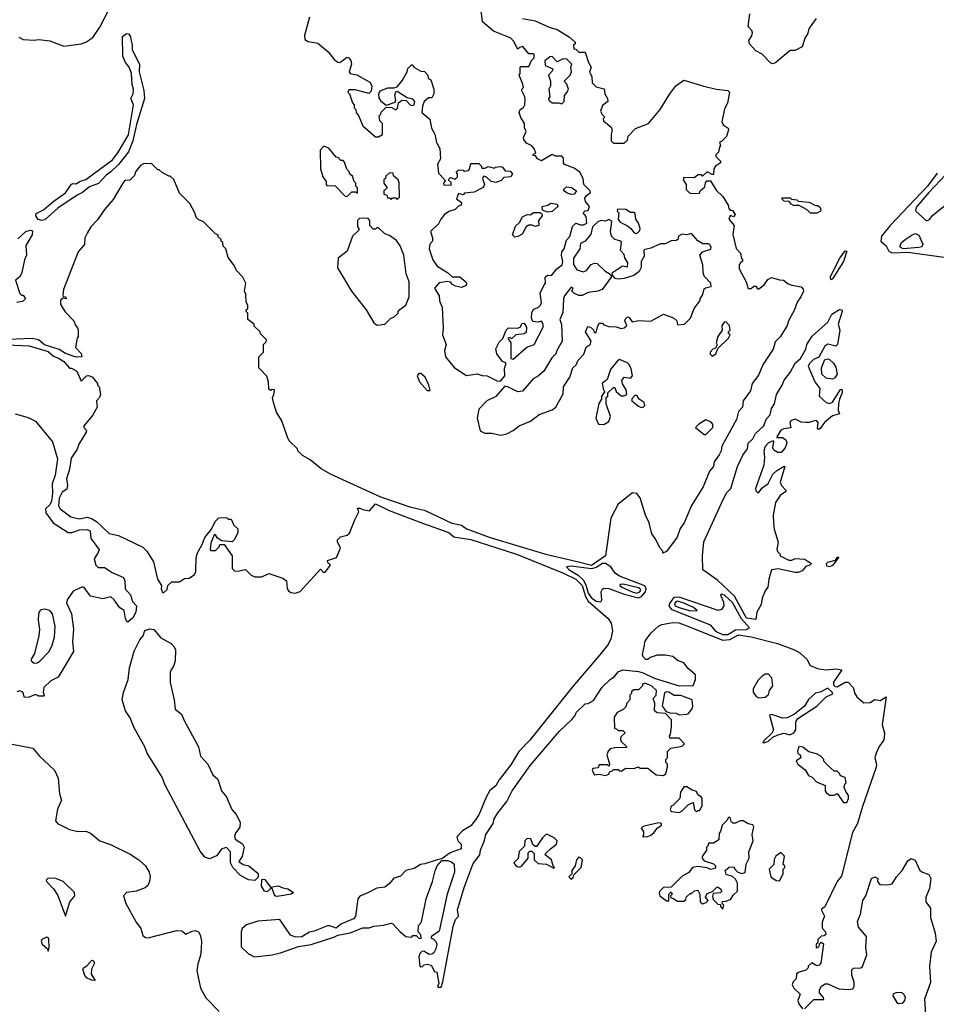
# Model space of a CAD drawing. Extents: x 2210602 to 2357277, y 510288 to 673808.
# Tile 293 of 464: x 2291363 to 2297218, y 595502 to 601788. Entities that reach past the tile are written whole.
import ezdxf

# ---------------------------------------------------------------- set-up
doc = ezdxf.new("R2010")
doc.units = 0

msp = doc.modelspace()

# ---------------------------------------------------------------- linework, layer by layer
at = {"layer": '0CON05XD'}
for points in [[(2291357, 601677), (2291385, 601662.5), (2291455, 601657.5), (2291485, 601662.5), (2291555, 601653.3), (2291645, 601618.8), (2291755, 601634), (2291786.7, 601645), (2291830, 601675), (2291875, 601740), (2291934.4, 601855.6)], [(2293213.3, 601805), (2293182.3, 601687.7), (2293185, 601662.5), (2293205, 601648.8), (2293267.3, 601637.3), (2293332.9, 601582.9), (2293370.8, 601535), (2293395, 601518), (2293407.5, 601515), (2293455, 601548), (2293465, 601543.8), (2293478.1, 601528.1), (2293482, 601505), (2293466.7, 601455), (2293475, 601443.8), (2293516.9, 601436.9), (2293598.6, 601388.6), (2293611.4, 601365), (2293608.1, 601331.9), (2293593.6, 601316.4), (2293505, 601340), (2293465, 601340), (2293460, 601325), (2293470, 601315), (2293488.3, 601258.3), (2293500, 601245), (2293500, 601225), (2293510, 601215), (2293513, 601193), (2293527, 601177), (2293555, 601110), (2293635, 601040), (2293655, 601040), (2293680, 601055), (2293680, 601125), (2293663, 601143), (2293660, 601175), (2293670, 601185), (2293671.7, 601198.3), (2293701.7, 601228.3), (2293735, 601230), (2293765, 601212.5), (2293777, 601223), (2293781.7, 601258.3), (2293805, 601273.8), (2293832.5, 601272.5), (2293857.5, 601245), (2293875, 601240), (2293882.5, 601245), (2293887.5, 601265), (2293875, 601280), (2293838.3, 601288.3), (2293775, 601330), (2293763.8, 601326.2), (2293756.7, 601305), (2293763.8, 601275), (2293760, 601260), (2293705, 601240), (2293673.6, 601263.6), (2293660, 601290), (2293658, 601315), (2293665.7, 601334.3), (2293715, 601353.8), (2293755, 601352.5), (2293775, 601360), (2293808.3, 601401.7), (2293837.5, 601455), (2293843, 601477), (2293865, 601500), (2293875, 601500), (2293880, 601485), (2293925, 601460), (2293948.3, 601458.3), (2293970, 601435), (2293971.7, 601411.7), (2293990, 601405), (2294007.5, 601345), (2294007.5, 601315), (2293995, 601290), (2293975, 601290), (2293947.5, 601265), (2293936.7, 601235), (2293932.5, 601195), (2293982.7, 601152.7), (2293994, 601095), (2294015, 601056.7), (2294026.2, 601005), (2294046.7, 600965), (2294050.7, 600899.3), (2294032.5, 600865), (2294038.3, 600808.3), (2294077, 600767), (2294080, 600755), (2294070, 600745), (2294073, 600733), (2294118.3, 600731.7), (2294118.3, 600748.3), (2294100, 600765), (2294115, 600780), (2294145, 600770), (2294160, 600785), (2294160, 600805), (2294150, 600815), (2294165, 600830), (2294195, 600827.5), (2294205, 600820), (2294230, 600825), (2294237, 600833), (2294245, 600870), (2294295, 600870), (2294310, 600855), (2294315, 600840), (2294335, 600840), (2294355, 600850), (2294395, 600840), (2294403, 600847), (2294431.7, 600851.7), (2294446.7, 600846.7), (2294463, 600823), (2294495, 600820), (2294510, 600805), (2294500, 600785), (2294455, 600780), (2294438.3, 600761.7), (2294405, 600748.8), (2294374, 600754), (2294345, 600782.5), (2294325, 600790), (2294320, 600775), (2294332.5, 600735), (2294323.6, 600716.4), (2294265, 600687.5), (2294205, 600680), (2294195, 600670), (2294165, 600677.5), (2294152.5, 600645), (2294185, 600620), (2294182.5, 600605), (2294165, 600597.5), (2294143.6, 600576.4), (2294105, 600563.3), (2294077.5, 600545), (2294052.5, 600515), (2294037.5, 600485), (2293987.5, 600435), (2294000, 600395), (2294000, 600375), (2293983.3, 600355), (2293978.8, 600325), (2294002.5, 600255), (2294028.8, 600215), (2294095, 600174.3), (2294125, 600146), (2294175, 600145.8), (2294212, 600115), (2294217.5, 600105), (2294215, 600090), (2294185, 600078.8), (2294146.1, 600086.1), (2294127, 600097), (2294115, 600112.5), (2294096.1, 600116.1), (2294043, 600107), (2294013.3, 600075), (2294042.5, 600025), (2294043.6, 599993.6), (2294060.7, 599950.7), (2294068.8, 599818.8), (2294063.3, 599775), (2294086.7, 599715), (2294076.7, 599675), (2294083.3, 599635), (2294138.3, 599568.3), (2294217, 599517), (2294285, 599527.5), (2294317, 599517), (2294350, 599515), (2294413, 599483), (2294435, 599480), (2294461.2, 599515), (2294459.3, 599560.7), (2294470, 599595), (2294445, 599607.5), (2294410, 599655), (2294403.6, 599686.4), (2294425, 599730), (2294448.3, 599751.7), (2294470, 599805), (2294485, 599820), (2294541.7, 599818.3), (2294560, 599825), (2294571.7, 599848.3), (2294585, 599850), (2294600, 599825), (2294598.3, 599791.7), (2294585, 599782.5), (2294533, 599777), (2294505, 599750), (2294495, 599760), (2294480, 599755), (2294500, 599725), (2294500, 599625), (2294515, 599620), (2294601.7, 599698.3), (2294650, 599715), (2294707.5, 599825), (2294707.5, 599845), (2294695, 599862.5), (2294675, 599857.5), (2294641.7, 599861.7), (2294632.5, 599882.5), (2294633.6, 599916.4), (2294645, 599940), (2294675, 599950), (2294690, 599965), (2294697, 599983), (2294688.3, 600041.7), (2294712.5, 600095), (2294722.5, 600105), (2294720, 600145), (2294735, 600157.5), (2294760, 600155), (2294793.6, 600196.4), (2294827, 600223), (2294832.5, 600245), (2294823.3, 600285), (2294826.7, 600305), (2294840, 600325), (2294855, 600380), (2294877, 600403), (2294893, 600467), (2294915, 600490), (2294945, 600477.5), (2294965, 600477.5), (2294985, 600490), (2294981.7, 600531.7), (2294962.5, 600555), (2294975, 600567.5), (2294995, 600570), (2295002.5, 600595), (2294976.4, 600626.4), (2294971.7, 600648.3), (2294983.6, 600666.4), (2295010, 600685), (2295007.5, 600695), (2294966.4, 600736.4), (2294961.2, 600775), (2294941.2, 600815), (2294905, 600840), (2294843.6, 600863.6), (2294837.5, 600875), (2294837.5, 600905), (2294826.1, 600916.1), (2294785, 600917.5), (2294765, 600927.5), (2294695, 600887.5), (2294670.7, 600900.7), (2294658.3, 600918.3), (2294641.7, 600921.7), (2294645, 600930), (2294660, 600935), (2294650, 600965), (2294635, 600982.5), (2294600, 601000), (2294583, 601023), (2294580, 601035), (2294597.5, 601075), (2294588.3, 601098.3), (2294587.5, 601125), (2294563.3, 601163.3), (2294552.5, 601195), (2294560, 601215), (2294581.7, 601228.3), (2294590, 601245), (2294592.5, 601275), (2294590, 601295), (2294570, 601335), (2294570, 601345), (2294580, 601355), (2294577, 601377), (2294552.5, 601435), (2294560, 601445), (2294560, 601485), (2294565, 601490), (2294615, 601490), (2294631.7, 601528.3), (2294650, 601545), (2294650, 601565), (2294645, 601570), (2294615, 601570), (2294577, 601617), (2294555, 601610), (2294545, 601600), (2294520, 601650), (2294499.2, 601669.2), (2294475, 601680.8), (2294390, 601715), (2294320, 601775), (2294310, 601845)], [(2296451.2, 601795), (2296405.8, 601734.2), (2296395.7, 601695), (2296380.8, 601675), (2296360, 601615), (2296315, 601591.2), (2296285, 601592.5), (2296193.3, 601515), (2296175, 601506.2), (2296161.4, 601511.4), (2296105, 601567.5), (2296065, 601588.8), (2296023.8, 601635), (2296020.8, 601655), (2296038.9, 601685), (2296043.5, 601705), (2296039.4, 601719.4), (2296016.2, 601745), (2296026.7, 601825)], [(2294575, 601796.2), (2294655, 601780), (2294745, 601739.4), (2294796.2, 601726.2), (2294875, 601676.2), (2294910, 601645), (2294910, 601635), (2294900, 601625), (2294901.7, 601601.7), (2294915, 601600), (2294935, 601580), (2294975, 601580), (2294996.2, 601515), (2295012.5, 601485), (2295002.5, 601452.5), (2295017.5, 601425), (2295020, 601385), (2295045, 601360), (2295096.2, 601346.2), (2295100, 601315), (2295117.5, 601285), (2295120, 601265), (2295085, 601240), (2295073.3, 601205), (2295083, 601183), (2295100, 601165), (2295090, 601155), (2295091.7, 601141.7), (2295141.7, 601101.7), (2295147.5, 601085), (2295140, 601055), (2295140, 601015), (2295155, 601000), (2295225, 601000), (2295245, 601020), (2295250, 601045), (2295296.2, 601093.8), (2295380, 601125), (2295453.3, 601215), (2295515.8, 601315)], [(2291505, 600506.4), (2291481.4, 600511.4), (2291465.7, 600535), (2291469.4, 600550.6), (2291515.5, 600574.5), (2291574.3, 600625.7), (2291655, 600683.3), (2291695, 600737.5), (2291705, 600742.5), (2291725, 600740), (2291745.8, 600754.2), (2291785, 600768), (2291955.9, 600894.1), (2291991.2, 600938.8), (2292057.7, 601052.3), (2292090, 601245), (2292073.8, 601285), (2292088.8, 601315), (2292091.2, 601345), (2292082.5, 601375), (2292077.5, 601445), (2292063.3, 601485), (2292040, 601515), (2292022.5, 601555), (2292020, 601680), (2292045, 601700), (2292057.3, 601697.3), (2292068, 601685), (2292080.8, 601625), (2292080.8, 601595), (2292128.1, 601505), (2292125.6, 601455), (2292155.4, 601335.4), (2292160.6, 601285), (2292110.3, 601119.7), (2292085.7, 601015.7), (2292059.4, 600945), (2291995, 600864.3), (2291945, 600815.8), (2291915, 600796.2), (2291866.8, 600743.2), (2291808.9, 600721.1), (2291765.5, 600684.5), (2291731.3, 600668.7), (2291606.2, 600585), (2291525, 600511.1), (2291505, 600506.4)], [(2294825, 601250), (2294840, 601265), (2294842.5, 601305), (2294860, 601325), (2294867.5, 601345), (2294857, 601377), (2294840, 601395), (2294880, 601435), (2294886.7, 601455), (2294882.5, 601485), (2294890, 601505), (2294857, 601537), (2294835, 601537.5), (2294795, 601520), (2294765, 601552.5), (2294748.3, 601551.7), (2294717.5, 601525), (2294720, 601495), (2294767.5, 601475), (2294765, 601460), (2294740, 601435), (2294752.5, 601395), (2294752.5, 601365), (2294742.5, 601345), (2294750, 601295), (2294740, 601285), (2294742.5, 601275), (2294765, 601257.5), (2294805, 601257.5), (2294825, 601250)], [(2295515.8, 601315), (2295554, 601365), (2295605, 601402), (2295733.1, 601363.1), (2295812.5, 601345), (2295885, 601336.7), (2295896.5, 601326.5), (2295883.3, 601255), (2295865, 601220), (2295847.5, 601135), (2295856.7, 601116.7), (2295887.5, 601095), (2295890, 601085), (2295878.3, 601041.7), (2295845, 601010), (2295833.3, 601006.7), (2295840, 600985), (2295832.5, 600975), (2295826.7, 600943.3), (2295810, 600925), (2295810, 600915), (2295840, 600885), (2295840, 600875), (2295806.4, 600853.6), (2295797.5, 600835), (2295795, 600800), (2295785, 600800), (2295755, 600817.5), (2295725, 600790), (2295717.5, 600797.5), (2295697, 600797), (2295671.7, 600778.3), (2295605, 600780), (2295600, 600765), (2295620, 600735), (2295620, 600705), (2295641.7, 600681.7), (2295655, 600677.5), (2295705, 600680), (2295710, 600695), (2295738.3, 600721.7), (2295742.5, 600747.5), (2295751.7, 600758.3), (2295775, 600760), (2295810.7, 600700.7), (2295855, 600660), (2295887.5, 600605), (2295891.7, 600581.7), (2295901.7, 600571.7), (2295915, 600570), (2295932.5, 600545), (2295925, 600530), (2295901.7, 600538.3), (2295892.5, 600515), (2295926.7, 600475), (2295917, 600417), (2295938.3, 600328.3), (2295967, 600297), (2295973, 600263), (2295980, 600255), (2295980, 600245), (2295971.7, 600241.7), (2295957.7, 600222.3), (2295957.7, 600197.7), (2296003.3, 600115), (2296015, 600072.5), (2296035, 600072.5), (2296053, 600087), (2296065, 600087.5), (2296075, 600070), (2296085, 600070), (2296117.5, 600095), (2296140.7, 600129.3), (2296165, 600142.5), (2296215, 600126.2), (2296242.5, 600125), (2296271.7, 600101.7), (2296295, 600093.3), (2296355, 600083.3), (2296367.7, 600067.7), (2296368.8, 600055), (2296352.3, 600017.7), (2296328, 599985), (2296309.4, 599930.6), (2296275, 599868.8), (2296264.1, 599835.9), (2296223.1, 599765), (2296187.9, 599732.1), (2296175.6, 599685), (2296112.2, 599587.8), (2296081.3, 599518.7), (2296041.9, 599465), (2296030.9, 599419.1), (2295984.2, 599355), (2295978.9, 599315), (2295954.4, 599285.6), (2295942.1, 599235), (2295847.8, 599065), (2295843.8, 599035), (2295829.9, 599010.1), (2295799.2, 598965), (2295793.6, 598935), (2295770, 598905), (2295728.2, 598805), (2295654.3, 598685.7), (2295607.5, 598575), (2295581.4, 598538.6), (2295562.2, 598485), (2295495, 598392.5), (2295471.7, 598381.7), (2295470, 598395), (2295453, 598413), (2295422.5, 598475), (2295400, 598505), (2295383.3, 598575), (2295360, 598625), (2295326.7, 598735), (2295305, 598762.5), (2295277, 598767), (2295186.2, 598695), (2295138.8, 598605), (2295104.2, 598365), (2295015, 598303.8), (2294923.3, 598326.7), (2294731.9, 598371.9), (2294370.4, 598480.4), (2294215, 598537.3), (2294185, 598557.8), (2294125, 598570.6), (2293955, 598652), (2293863.7, 598673.7), (2293670.4, 598740.4), (2293353.1, 598885), (2293289.6, 598919.6), (2293218.3, 598978.3), (2293170, 599005), (2293140, 599035), (2293138.3, 599048.3), (2293085, 599100), (2293073, 599123), (2293037, 599227), (2293003, 599283), (2292983.6, 599343.6), (2292977.5, 599375), (2292987.5, 599395), (2292990, 599425), (2292975, 599427.5), (2292965, 599420), (2292955, 599430), (2292952.5, 599475), (2292941.7, 599511.7), (2292890, 599565), (2292890, 599635), (2292920, 599665), (2292920, 599715), (2292938.3, 599731.7), (2292940, 599745), (2292901.7, 599781.7), (2292900, 599795), (2292861.7, 599831.7), (2292860, 599845), (2292820, 599875), (2292820, 599915), (2292810, 599925), (2292810, 599935), (2292820, 599945), (2292820, 599965), (2292810, 599985), (2292807.5, 600035), (2292800, 600055), (2292807.5, 600105), (2292787.5, 600145), (2292750, 600185), (2292730, 600225), (2292695, 600270), (2292680, 600325), (2292663, 600343), (2292660, 600365), (2292650, 600375), (2292650, 600385), (2292631.7, 600401.7), (2292630, 600415), (2292615, 600420), (2292535, 600500), (2292505, 600510), (2292490, 600525), (2292482.5, 600555), (2292450, 600615), (2292385, 600680), (2292348.3, 600768.3), (2292325, 600790), (2292315, 600790), (2292273, 600813), (2292255, 600830), (2292245, 600830), (2292205, 600870), (2292155, 600867.5), (2292135, 600856.7), (2292103.9, 600816.1), (2292095.8, 600794.2), (2292065.9, 600764.1), (2292035, 600762.5), (2292021.2, 600745), (2291960.3, 600639.7), (2291905, 600575.8), (2291860.2, 600509.8), (2291817.5, 600465), (2291794, 600425), (2291780, 600395), (2291777.7, 600352.3), (2291736.2, 600305), (2291644.2, 600065), (2291638.3, 600028.3), (2291641.7, 600021.7), (2291658.3, 600018.3), (2291660, 600005), (2291635, 600010), (2291623.8, 599995), (2291625, 599970), (2291653, 599923), (2291710, 599865), (2291720, 599835), (2291731.7, 599821.7), (2291737.5, 599805), (2291737.5, 599765), (2291730, 599755), (2291720, 599695), (2291757, 599657), (2291760, 599635), (2291725, 599633.8), (2291655, 599656), (2291615, 599682), (2291522.1, 599712.1), (2291484.2, 599744.2), (2291445, 599752.5), (2291235, 599744.5)], [(2293455, 600660), (2293485, 600690), (2293505, 600690), (2293520, 600680), (2293520, 600715), (2293510, 600725), (2293510, 600745), (2293500, 600755), (2293488.3, 600788.3), (2293470, 600805), (2293470, 600815), (2293453, 600833), (2293438.3, 600878.3), (2293428.3, 600888.3), (2293415, 600890), (2293398.3, 600908.3), (2293385, 600910), (2293338.3, 600968.3), (2293305, 600980), (2293283.3, 600955), (2293283.6, 600836.4), (2293300, 600785), (2293320, 600755), (2293320, 600735), (2293325, 600730), (2293378.3, 600728.3), (2293441.7, 600661.7), (2293455, 600660)], [(2297155, 600504), (2297175, 600512.5), (2297193, 600537), (2297241.2, 600578.8), (2297407.3, 600702.7), (2297481.1, 600775), (2297486.7, 600785), (2297484.2, 600805), (2297415, 600878.6), (2297395, 600882.6), (2297367.4, 600862.6), (2297315, 600838.6), (2297168.7, 600685), (2297092.1, 600595), (2297084.2, 600575), (2297086.7, 600565), (2297155, 600504)], [(2293775, 600640), (2293790, 600655), (2293787, 600747), (2293780, 600765), (2293751.7, 600791.7), (2293748.3, 600808.3), (2293725, 600810), (2293701.7, 600788.3), (2293700, 600775), (2293690, 600765), (2293690, 600745), (2293710, 600715), (2293690, 600695), (2293690, 600675), (2293708.3, 600668.3), (2293711.7, 600651.7), (2293725, 600650), (2293735, 600640), (2293745, 600650), (2293765, 600650), (2293775, 600640)], [(2297222.7, 600807.3), (2297160.5, 600725), (2296922.7, 600475), (2296867.5, 600405), (2296863.3, 600375), (2296896.7, 600345), (2296915, 600310), (2296935, 600300), (2297035, 600302.9), (2297298.3, 600268.3)], [(2294885, 600671.2), (2294860, 600680), (2294842.3, 600692.3), (2294836.7, 600705), (2294855, 600720), (2294887.7, 600717.7), (2294920, 600695), (2294905, 600673.8), (2294885, 600671.2)], [(2296415, 600553.3), (2296393.6, 600573.6), (2296341.7, 600601.7), (2296305, 600602.5), (2296290.7, 600610.7), (2296278.3, 600628.3), (2296245, 600630), (2296230, 600645), (2296235, 600650), (2296285, 600650), (2296292.5, 600642.5), (2296327, 600637), (2296335, 600630), (2296405, 600622.5), (2296445, 600602.5), (2296461.7, 600601.7), (2296475, 600590), (2296480, 600575), (2296477.5, 600565), (2296455, 600553.8), (2296415, 600553.3)], [(2294735, 600560), (2294702.5, 600572.5), (2294700, 600595), (2294737, 600603), (2294755, 600617.5), (2294795, 600610), (2294800, 600595), (2294765, 600562.5), (2294735, 600560)], [(2295305, 600422.5), (2295325, 600442.5), (2295325.9, 600454.1), (2295315, 600490), (2295297.5, 600515), (2295295, 600550), (2295286.4, 600556.4), (2295265, 600557.5), (2295235, 600576.7), (2295181.7, 600578.3), (2295180, 600565), (2295190, 600555), (2295186.7, 600515), (2295197.5, 600495), (2295245, 600472.5), (2295267.5, 600455), (2295287, 600427), (2295305, 600422.5)], [(2293647, 599837), (2293695, 599843.3), (2293730.7, 599879.3), (2293755, 599890), (2293780, 599915), (2293780, 599925), (2293791.7, 599938.3), (2293830, 599965), (2293851.7, 600018.3), (2293850, 600115), (2293832.5, 600165), (2293817.5, 600285), (2293793.6, 600343.6), (2293769.3, 600379.3), (2293725, 600410), (2293695, 600420), (2293655, 600460), (2293645, 600460), (2293635, 600450), (2293621.7, 600451.7), (2293600, 600475), (2293600, 600505), (2293588.3, 600518.3), (2293535, 600520), (2293520, 600505), (2293520, 600465), (2293530, 600455), (2293530, 600445), (2293490, 600405), (2293455, 600310), (2293397.5, 600265), (2293393.9, 600203.9), (2293483.3, 600055), (2293576.1, 599936.1), (2293625, 599852.5), (2293647, 599837)], [(2294435, 599136.2), (2294475, 599143.3), (2294515.8, 599164.2), (2294552.5, 599195), (2294626.1, 599223.9), (2294681.7, 599268.3), (2294763.6, 599296.4), (2294786.7, 599315), (2294835, 599400), (2294836.7, 599445), (2294876.7, 599505), (2294896.7, 599565), (2294916.7, 599585), (2294930, 599615), (2294967.3, 599652.7), (2294981.7, 599698.3), (2295007.5, 599715), (2295012.5, 599735), (2294977.5, 599795), (2294991.7, 599828.3), (2295010, 599825), (2295028.3, 599808.3), (2295031.7, 599791.7), (2295045, 599790), (2295053, 599827), (2295065, 599850), (2295085, 599850), (2295095, 599840), (2295125, 599830), (2295173, 599827), (2295205, 599817.5), (2295225, 599820), (2295240, 599835), (2295227.5, 599865), (2295231.7, 599878.3), (2295245, 599890), (2295256.4, 599886.4), (2295275, 599860), (2295315, 599867.5), (2295395, 599862.5), (2295475, 599907.5), (2295540, 599885), (2295560, 599865), (2295565, 599840), (2295610, 599845), (2295647, 599883), (2295670, 599945), (2295710, 599995), (2295710, 600005), (2295727, 600033), (2295735, 600070), (2295743, 600077), (2295780, 600085), (2295777.5, 600105), (2295735, 600150), (2295727.5, 600175), (2295727, 600223), (2295707.5, 600285), (2295723.9, 600306.1), (2295776.4, 600323.6), (2295780, 600335), (2295770.7, 600350.7), (2295765, 600356.7), (2295727, 600357), (2295715, 600363.3), (2295695, 600376.7), (2295655, 600422.5), (2295625, 600414), (2295595, 600418), (2295570, 600405), (2295567.5, 600385), (2295555, 600377.5), (2295525, 600376.7), (2295485, 600357.5), (2295455, 600357.5), (2295395, 600328.8), (2295355, 600320), (2295350, 600315), (2295351.7, 600278.3), (2295332.5, 600245), (2295332.5, 600205), (2295319.3, 600180.7), (2295286.1, 600153.9), (2295225, 600136.7), (2295185, 600132), (2295166.4, 600136.4), (2295148.3, 600158.3), (2295150, 600175), (2295213, 600217), (2295245, 600210), (2295247.5, 600235), (2295228.3, 600268.3), (2295225, 600290), (2295200, 600315), (2295207, 600367), (2295196.4, 600376.4), (2295163.9, 600383.9), (2295142.5, 600405), (2295137.5, 600435), (2295145, 600500), (2295125, 600512.5), (2295105, 600502.5), (2295075, 600506.7), (2295055, 600496.7), (2295022.5, 600465), (2295010.7, 600419.3), (2294975.9, 600374.1), (2294945, 600360), (2294940, 600325), (2294900, 600265), (2294901.2, 600225), (2294921.7, 600191.7), (2294965, 600177.5), (2294983, 600187), (2295014.2, 600225.8), (2295035, 600233.8), (2295051.7, 600231.7), (2295103.6, 600183.6), (2295128.3, 600168.3), (2295140, 600155), (2295140, 600145), (2295082.5, 600065), (2295055, 600054), (2294995, 600046.7), (2294955, 600026.7), (2294935, 600028), (2294901.7, 600041.7), (2294890, 600055), (2294897.5, 600075), (2294885, 600080), (2294843.3, 600025), (2294836.7, 600005), (2294831.7, 599918.3), (2294813.3, 599875), (2294823, 599843), (2294827.5, 599735), (2294793.3, 599676.7), (2294787.5, 599655), (2294761.7, 599628.3), (2294710, 599545), (2294677.5, 599515), (2294643.3, 599495), (2294575, 599416.2), (2294545, 599411.2), (2294480, 599445), (2294462.5, 599447.5), (2294405, 599383.3), (2294346.4, 599353.6), (2294295, 599302.5), (2294286, 599245), (2294305, 599162.5), (2294335, 599148.8), (2294378.3, 599148.3), (2294435, 599136.2)], [(2294525, 600400), (2294510, 600415), (2294529.3, 600470.7), (2294556.4, 600493.6), (2294575, 600530), (2294605, 600543.3), (2294625, 600542.5), (2294645, 600557.5), (2294687.5, 600557.5), (2294700, 600545), (2294700, 600535), (2294677.5, 600505), (2294680, 600475), (2294655, 600467.5), (2294636.4, 600476.4), (2294614.1, 600475.9), (2294597.5, 600465), (2294571.7, 600418.3), (2294545, 600403.3), (2294525, 600400)], [(2291351.7, 600388.3), (2291402, 600435), (2291433.3, 600443.3), (2291445, 600440), (2291443.8, 600415), (2291403.6, 600346.4), (2291406.1, 600283.9), (2291393.8, 600255), (2291377.5, 600175), (2291363.9, 600146.1), (2291336.7, 600125), (2291365, 600040), (2291375, 600030), (2291385, 600030), (2291400, 600005), (2291381.7, 599988.3), (2291345, 599982.5)], [(2297005, 600325.8), (2296986.7, 600335), (2296985.7, 600345), (2296994.4, 600365), (2297019.5, 600385), (2297063.3, 600415), (2297085, 600422), (2297105, 600413.3), (2297131.5, 600355), (2297125, 600338), (2297105, 600334.2), (2297005, 600325.8)], [(2296545, 600128), (2296540.6, 600145), (2296601.1, 600265), (2296635, 600312.5), (2296645, 600310), (2296624.2, 600245), (2296555, 600134.3), (2296545, 600128)], [(2296065, 597957.5), (2296005, 597966.2), (2295928.5, 598108.5), (2295819.1, 598209.1), (2295726.9, 598275), (2295724.1, 598364.1), (2295732.9, 598455), (2295856.2, 598725), (2295880.7, 598769.3), (2295905.4, 598795), (2295948.5, 598935), (2295982.2, 599007.8), (2296010.9, 599049.1), (2296016.2, 599085), (2296045, 599111.2), (2296062.9, 599147.1), (2296115.8, 599195), (2296131.8, 599238.2), (2296156.2, 599265), (2296164.1, 599305.9), (2296183.3, 599335), (2296196.2, 599395), (2296233.8, 599455), (2296245, 599486.7), (2296283.3, 599535), (2296316.7, 599595), (2296350, 599625), (2296383.3, 599685), (2296390, 599715), (2296425, 599767.5), (2296525, 599856.7), (2296551.1, 599908.9), (2296598.8, 599938.8), (2296613.3, 599935), (2296617.1, 599925), (2296591.2, 599845), (2296600.8, 599805), (2296586.1, 599713.9), (2296575, 599703.3), (2296525, 599716.2), (2296505, 599703.3), (2296466.7, 599633.3), (2296432.3, 599617.7), (2296410, 599595), (2296400, 599575), (2296442, 599475), (2296474.1, 599434.1), (2296470, 599385), (2296513.3, 599343.3), (2296535, 599336.7), (2296555, 599346.7), (2296605, 599427.5), (2296615, 599430), (2296616.7, 599406.7), (2296598.8, 599365), (2296593.8, 599335), (2296591.2, 599295), (2296598.3, 599271.7), (2296555, 599258.8), (2296504, 599216), (2296475, 599177.5), (2296465, 599172.5), (2296458.3, 599178.3), (2296462.5, 599215), (2296455, 599227.5), (2296445, 599230), (2296405, 599216.2), (2296385, 599216.2), (2296355, 599217.5), (2296315, 599236.7), (2296290.7, 599229.3), (2296282.5, 599215), (2296288.3, 599181.7), (2296243.6, 599176.4), (2296225, 599167.5), (2296200, 599125), (2296200, 599120), (2296235, 599120), (2296255.9, 599105.9), (2296261.2, 599095), (2296263.8, 599085), (2296252, 599055), (2296226.1, 599023.9), (2296205, 599023.8), (2296179.3, 599039.3), (2296173.3, 599055), (2296180, 599095), (2296175, 599100), (2296145, 599086.7), (2296125, 599062.5), (2296116.7, 599035), (2296121.2, 598995), (2296116.4, 598943.6), (2296063.3, 598795), (2296065, 598780), (2296075, 598770), (2296085, 598770), (2296103.6, 598796.4), (2296143, 598827), (2296173.6, 598886.4), (2296199.3, 598910.7), (2296245, 598937.5), (2296250, 598935), (2296220, 598835), (2296228, 598815), (2296256.2, 598785), (2296257.5, 598775), (2296220.5, 598749.5), (2296190, 598705), (2296175.9, 598624.1), (2296177.5, 598575), (2296181.2, 598535), (2296207, 598453), (2296198.3, 598408.3), (2296203, 598393), (2296220, 598375), (2296220, 598365), (2296275, 598336.7), (2296295, 598337.5), (2296315, 598347.5), (2296375, 598343.3), (2296420, 598315), (2296410, 598305), (2296383.6, 598296.4), (2296361.5, 598268.5), (2296335, 598258.8), (2296315, 598258), (2296207.7, 598282.3), (2296164.1, 598275.9), (2296147.8, 598215), (2296142.5, 598165), (2296125, 598141.2), (2296104.4, 598095), (2296098, 598055), (2296071.9, 598005), (2296065, 597957.5)], [(2295785, 599640), (2295810, 599655), (2295821.7, 599688.3), (2295890, 599755), (2295900, 599775), (2295890, 599785), (2295890, 599795), (2295900, 599805), (2295897.5, 599835), (2295875, 599857.5), (2295865, 599860), (2295847.5, 599835), (2295850, 599805), (2295822.5, 599765), (2295812.5, 599725), (2295817.5, 599712.5), (2295808.3, 599691.7), (2295790, 599685), (2295772.5, 599665), (2295773, 599653), (2295785, 599640)], [(2291282.7, 599712.7), (2291425, 599705.7), (2291545, 599670), (2291579.3, 599639.3), (2291615.9, 599625.9), (2291645, 599606.7), (2291682.5, 599562.5), (2291695, 599562.5), (2291727.5, 599545), (2291755, 599480), (2291790, 599515), (2291805, 599516.7), (2291827.5, 599505), (2291860, 599465), (2291860, 599455), (2291870, 599445), (2291880, 599395), (2291872.5, 599375), (2291853.3, 599355), (2291857.5, 599315), (2291828.3, 599261.7), (2291772.5, 599195), (2291772.5, 599185), (2291790, 599165), (2291787.5, 599155), (2291741.7, 599078.3), (2291730, 599045), (2291692.3, 598987.7), (2291681.2, 598918.8), (2291662.9, 598857.1), (2291668.8, 598815), (2291665, 598790), (2291635, 598770.8), (2291615, 598733.3), (2291611.8, 598685), (2291621.1, 598665), (2291690, 598615), (2291745, 598601.8), (2291795, 598610.9), (2291822.5, 598602.5), (2291854.5, 598584.5), (2291935, 598508.5), (2291995, 598494.4), (2292150.9, 598420.9), (2292175.4, 598395.4), (2292217.7, 598327.7), (2292242.5, 598215), (2292270, 598175), (2292267.5, 598155), (2292275, 598130), (2292285, 598130), (2292305, 598150), (2292310, 598175), (2292335, 598200), (2292385, 598200), (2292415, 598220), (2292445, 598222.5), (2292480, 598245), (2292487.5, 598265), (2292490, 598355), (2292500, 598385), (2292527.7, 598432.3), (2292545, 598482.5), (2292587.5, 598535), (2292612.5, 598585), (2292635, 598607.5), (2292685, 598610), (2292695, 598600), (2292715, 598600), (2292731.7, 598561.7), (2292757, 598537), (2292757.5, 598515), (2292735, 598470), (2292720, 598455), (2292655, 598460), (2292627, 598477), (2292615, 598500), (2292605, 598500), (2292583.6, 598446.4), (2292580, 598405), (2292585, 598400), (2292615, 598400), (2292638.3, 598421.7), (2292641.7, 598438.3), (2292668.3, 598438.3), (2292720, 598365), (2292720, 598285), (2292735, 598270), (2292755, 598267.5), (2292805, 598276.7), (2292841.7, 598241.7), (2292865, 598230), (2292909.3, 598230.7), (2292955, 598252.5), (2293045, 598223.3), (2293067.5, 598205), (2293072.5, 598155), (2293080.7, 598140.7), (2293095, 598130), (2293125, 598127.5), (2293155, 598137.5), (2293285, 598280), (2293301.7, 598261.7), (2293315, 598260), (2293347.5, 598305), (2293331.7, 598321.7), (2293330, 598335), (2293386.7, 598355), (2293413.3, 598415), (2293392.5, 598455), (2293393, 598467), (2293413, 598487), (2293453.9, 598496.1), (2293470.7, 598509.3), (2293503.3, 598595), (2293530, 598645), (2293521.7, 598668.3), (2293535, 598670), (2293555, 598660), (2293597, 598653), (2293635, 598696.7), (2293724, 598654), (2293937, 598573), (2294103.3, 598515), (2294136, 598486), (2294245, 598470), (2294536.7, 598376.7), (2294836.9, 598255), (2294915.8, 598215), (2294955.7, 598175), (2294977.3, 598105), (2294995, 598075.7), (2295122.8, 597965), (2295141.6, 597935), (2295149.1, 597885), (2295138.2, 597835), (2295120.8, 597799.2), (2295068.1, 597731.9), (2294895, 597528.1), (2294622.3, 597187.7), (2294551.8, 597115), (2294499.2, 597030.8), (2294425, 596934.2), (2294404.1, 596895.9), (2294365, 596867.5), (2294341.9, 596825), (2294298.1, 596715), (2294277.6, 596682.4), (2294245, 596642), (2294191.2, 596608.8), (2294155, 596570), (2294162.5, 596545), (2294183.3, 596525), (2294183.3, 596495), (2294112.3, 596467.7), (2294058.8, 596431.2), (2294030, 596425), (2293951.2, 596398.8), (2293922.5, 596395), (2293882, 596368), (2293830, 596355), (2293795, 596320), (2293753.6, 596306.4), (2293725, 596272.5), (2293695, 596250), (2293645, 596243.3), (2293587.7, 596212.3), (2293535, 596192.5), (2293523.8, 596175), (2293508.3, 596061.7), (2293495, 596047.5), (2293415, 596012.5), (2293385, 595987.5), (2293345, 596002.5), (2293328.3, 596001.7), (2293245, 595967.5), (2293215, 595962.5), (2293165, 595932.5), (2293125, 595930), (2293092.3, 595942.3), (2293025, 596042.5), (2292885, 596032), (2292811.2, 596008.8), (2292783.3, 595985), (2292777.5, 595965), (2292778.3, 595868.3), (2292823.9, 595823.9), (2292863.9, 595803.9), (2292975, 595817.5), (2293029.3, 595830.7), (2293145, 595870), (2293226, 595884), (2293369.5, 595930.5), (2293395, 595942.5), (2293475, 595958.8), (2293555, 595990), (2293595, 595988.8), (2293625, 596000), (2293685, 596006.7), (2293735, 596020), (2293746.4, 596016.4), (2293793.6, 595963.6), (2293830, 595935), (2293865, 595930), (2293875, 595940), (2293895, 595940), (2293913, 595923), (2293928.3, 595921.7), (2293926.2, 595945), (2293907.5, 595965), (2293910, 596005), (2293927, 596023), (2293931.7, 596038.3), (2293960, 596175), (2293999.2, 596285), (2294015.9, 596354.1), (2294030, 596385), (2294060.5, 596419.5), (2294095, 596419.2), (2294120.9, 596410.9), (2294137.2, 596397.2), (2294139.4, 596345), (2294093.6, 596205), (2294042.3, 595967.7), (2293992.5, 595935), (2293990, 595925), (2294005, 595920), (2294021.9, 595901.9), (2294026.7, 595885), (2294021.2, 595855), (2294009.1, 595830.9), (2293995, 595820.8), (2293979.2, 595819.2)], [(2296555, 599493.8), (2296515, 599498.8), (2296486.7, 599525), (2296483.6, 599566.4), (2296505, 599617.5), (2296525, 599622.5), (2296535, 599617.5), (2296560, 599595), (2296575, 599570), (2296583.3, 599525), (2296569.5, 599500.5), (2296555, 599493.8)], [(2295095, 599202.5), (2295125, 599222.5), (2295136.7, 599255), (2295110, 599335), (2295110, 599375), (2295120, 599385), (2295120, 599405), (2295155, 599440), (2295165, 599440), (2295172.5, 599415), (2295205, 599386.7), (2295225, 599386.7), (2295240, 599395), (2295237.5, 599425), (2295213, 599463), (2295210, 599485), (2295225, 599506.7), (2295265, 599500), (2295277.5, 599515), (2295269.3, 599559.3), (2295256.4, 599586.4), (2295245, 599597.5), (2295195, 599617.5), (2295180.7, 599609.3), (2295135.9, 599554.1), (2295115, 599490), (2295083.9, 599466.1), (2295093, 599423), (2295100, 599415), (2295080, 599385), (2295080, 599365), (2295063, 599337), (2295043.3, 599245), (2295060, 599205), (2295095, 599202.5)], [(2293985, 599420), (2293977.5, 599455), (2293952.5, 599505), (2293925, 599530), (2293911.7, 599528.3), (2293902.5, 599515), (2293917.5, 599475), (2293965, 599420), (2293985, 599420)], [(2295335, 599312), (2295345, 599313.8), (2295356.7, 599325), (2295352.5, 599345), (2295320, 599365), (2295306.4, 599386.4), (2295295, 599390), (2295273, 599367), (2295273.3, 599355), (2295315, 599321.2), (2295335, 599312)], [(2291335, 599270.8), (2291418.3, 599248.3), (2291464.4, 599225), (2291572.3, 599092.3), (2291604.6, 598985), (2291589.5, 598880.5), (2291570, 598825), (2291573.3, 598765), (2291567.1, 598715), (2291555, 598691.1), (2291527.5, 598665), (2291529.7, 598639.7), (2291576.6, 598576.6), (2291673.4, 598513.4), (2291696.6, 598513.4), (2291745, 598531.9), (2291795, 598533.8), (2291812.5, 598525), (2291818, 598475), (2291872, 598405), (2291865, 598386.7), (2291839.2, 598345), (2291848.8, 598305), (2291865, 598291.2), (2291905, 598290), (2291955, 598258.8), (2292025.7, 598225.7), (2292036, 598205), (2292036.2, 598155), (2292070.8, 598115), (2292084.2, 598074.2), (2292110, 598045), (2292104.5, 598005), (2292085, 597970), (2292055, 597942.5), (2292046.7, 597946.7), (2292038.8, 597965), (2292030, 598015), (2292003.6, 598033.6), (2291967.5, 598085), (2291945, 598102.5), (2291895, 598090), (2291815, 598106.7), (2291775, 598163.3), (2291765, 598166.7), (2291705, 598140), (2291665.7, 598085), (2291662.9, 598065), (2291694.5, 597994.5), (2291706.4, 597896.4), (2291700.6, 597815), (2291708, 597755), (2291610, 597590), (2291562.1, 597567.9), (2291517.5, 597525), (2291512.5, 597495), (2291520, 597475), (2291515, 597470), (2291485, 597470), (2291465, 597480), (2291425, 597462.5), (2291395, 597460), (2291382.5, 597495), (2291365, 597503.8), (2291345, 597497.1)], [(2295745, 599140), (2295790, 599185), (2295790, 599205), (2295779.3, 599219.3), (2295745, 599232.5), (2295700, 599205), (2295680, 599185), (2295735, 599140), (2295745, 599140)], [(2295075, 598071.2), (2295082, 598085), (2295076.9, 598135), (2295085, 598152.2), (2295095, 598158.2), (2295125, 598156), (2295225, 598119.7), (2295315, 598097), (2295335.6, 598104.4), (2295359.3, 598135), (2295364.3, 598155), (2295355, 598172.4), (2295194.4, 598235), (2295165.8, 598255), (2295139.6, 598295), (2295105, 598316.2), (2295085, 598316.4), (2295045, 598290.6), (2295015, 598282.4), (2294885, 598299.3), (2294856.7, 598295), (2294873.3, 598275), (2294930.5, 598240.5), (2294962.7, 598212.7), (2294980, 598180), (2294995, 598127.3), (2295015, 598097.3), (2295045, 598076.4), (2295075, 598071.2)], [(2296535, 598294), (2296518, 598298), (2296517.1, 598315), (2296525, 598324.2), (2296573.3, 598336.7), (2296585, 598356), (2296595, 598357.5), (2296555, 598304), (2296535, 598294)], [(2295305, 598126.8), (2295325, 598134.7), (2295330, 598145), (2295326.8, 598155), (2295315, 598160.9), (2295217.5, 598185), (2295198.3, 598181.7), (2295196.7, 598175), (2295208.8, 598165), (2295274.4, 598135), (2295305, 598126.8)], [(2295855, 597861.9), (2295885, 597863.5), (2295935, 597892.8), (2296005.9, 597894.1), (2296023.8, 597905), (2295972.4, 597962.4), (2295915, 598067.5), (2295865, 598114.2), (2295845, 598120), (2295840, 598115), (2295859.2, 598069.2), (2295860, 598045), (2295846.6, 598023.4), (2295825, 598015.6), (2295575, 598101), (2295542.1, 598097.9), (2295514.8, 598065), (2295509.3, 598045), (2295524.7, 598024.7), (2295773.8, 597925), (2295807.5, 597885), (2295824.3, 597875), (2295855, 597861.9)], [(2295685, 598013.3), (2295690, 598015), (2295666, 598035), (2295600.8, 598065), (2295565, 598075.2), (2295555, 598072.5), (2295545, 598059.2), (2295549.5, 598045), (2295574.2, 598035), (2295640, 598015), (2295685, 598013.3)], [(2291455, 597680), (2291475, 597682), (2291495, 597693.8), (2291552, 597755), (2291571.4, 597795), (2291585.7, 597845.7), (2291590, 597915), (2291572, 597995), (2291555.5, 598015.5), (2291525, 598024.3), (2291495, 598018), (2291484.6, 597995.4), (2291481.8, 597955), (2291490, 597895), (2291486.2, 597855), (2291458.2, 597741.8), (2291435.8, 597705), (2291437.5, 597695), (2291455, 597680)], [(2293979.2, 595819.2), (2293945, 595840), (2293931.7, 595838.3), (2293920, 595825), (2293912.5, 595805), (2293920, 595745), (2293925, 595740), (2293935, 595742.5), (2293946.2, 595753.8), (2293965, 595758.8), (2293991.2, 595751.2), (2294011.7, 595711.7), (2294027, 595707), (2294040, 595635), (2294032.5, 595615), (2294035, 595610), (2294055, 595610), (2294065.9, 595644.1), (2294132.1, 595997.9), (2294147.4, 596042.6), (2294166.2, 596065), (2294160, 596105), (2294202.5, 596247.5), (2294259.7, 596400.3), (2294302.5, 596455), (2294306.2, 596485), (2294332.3, 596547.7), (2294340, 596585), (2294386.7, 596655), (2294394, 596685), (2294418, 596725), (2294475, 596797.5), (2294508, 596865), (2294624.2, 597025.8), (2294810, 597245), (2294889.3, 597320.7), (2294910, 597345), (2294917.5, 597365), (2294975, 597420), (2294995, 597422.5), (2295027.7, 597442.3), (2295083.3, 597526.7), (2295133.6, 597576.4), (2295162.5, 597595), (2295186.4, 597623.6), (2295215, 597636.7), (2295315, 597626), (2295345, 597618), (2295415, 597584.2), (2295575, 597536), (2295665, 597537.5), (2295680, 597575), (2295680, 597605), (2295632.5, 597645), (2295605, 597682.5), (2295565, 597697.5), (2295535, 597722.5), (2295485, 597730), (2295435, 597730), (2295390, 597715), (2295375, 597702.5), (2295363, 597703), (2295345, 597720), (2295340, 597735), (2295353.8, 597795), (2295356.2, 597815), (2295371.2, 597838.8), (2295397.3, 597872.7), (2295444.2, 597915.8), (2295465, 597926), (2295535, 597939.5), (2295572.8, 597937.2), (2295625, 597919.1), (2295855, 597826), (2295898.3, 597831.7), (2295955, 597860), (2296035, 597848.7), (2296203.8, 597805), (2296311.2, 597765), (2296346, 597745), (2296390, 597705), (2296412.5, 597665), (2296465, 597643.3), (2296516.4, 597636.4), (2296575, 597643.8), (2296615, 597637.5), (2296560.8, 597559.2), (2296561.2, 597541.2), (2296571.1, 597531.1), (2296585, 597528.9), (2296635, 597557.5), (2296655, 597557.5), (2296686.7, 597525), (2296696.2, 597486.2), (2296710, 597465), (2296755, 597426.7), (2296795, 597427.5), (2296825, 597446.7), (2296859.3, 597440.7), (2296897.5, 597465), (2296872.5, 597285), (2296885.8, 597235.8), (2296885, 597200), (2296880.8, 597185), (2296851.5, 597148.5), (2296832.9, 597105), (2296825.6, 597075), (2296836.5, 597035), (2296834.4, 597015), (2296745.6, 596765), (2296713.3, 596655), (2296681.7, 596598.3), (2296611.2, 596318.8), (2296584, 596285), (2296506.1, 596123.9), (2296485, 596110), (2296485, 596102.5), (2296503.3, 596065), (2296487.5, 596025), (2296488.3, 595988.3), (2296510, 595965), (2296511.7, 595948.3), (2296501.7, 595938.3), (2296483, 595937), (2296460, 595915), (2296460, 595895), (2296450, 595885), (2296450, 595865), (2296455, 595862.5), (2296468.3, 595871.7), (2296471.7, 595888.3), (2296482.5, 595897.5), (2296497, 595887), (2296480, 595765), (2296468.3, 595751.7), (2296455, 595747.5), (2296423, 595767), (2296400, 595745), (2296400, 595735), (2296385, 595720), (2296342.3, 595707.7), (2296323.9, 595696.1), (2296323.3, 595665), (2296302.5, 595645), (2296297.5, 595625), (2296307.5, 595605), (2296347, 595567), (2296333.3, 595525), (2296340, 595505), (2296363.6, 595473.6)], [(2292865, 596292.5), (2292825, 596297.1), (2292773.8, 596325), (2292723.8, 596375), (2292708.8, 596405), (2292708.8, 596475), (2292685, 596503.8), (2292655, 596494.3), (2292619.7, 596450.3), (2292575, 596431.4), (2292545, 596440.9), (2292515, 596479.2), (2292290.3, 596905), (2292272.4, 596952.4), (2292178.4, 597105), (2292163.2, 597145), (2292095, 597266.7), (2292069.6, 597329.6), (2292038.8, 597375), (2292017.9, 597445), (2292026.9, 597493.1), (2292055.4, 597574.6), (2292065, 597650), (2292094.3, 597755.7), (2292131.1, 597828.9), (2292151.4, 597855), (2292161.7, 597888.3), (2292195, 597899.6), (2292220.6, 597895), (2292265, 597842), (2292330, 597805), (2292350, 597785), (2292357.5, 597765), (2292356.7, 597695), (2292347.5, 597665), (2292323.9, 597626.1), (2292324.6, 597555.4), (2292350.4, 597445), (2292355.4, 597385.4), (2292397.3, 597355), (2292412.9, 597312.9), (2292506.4, 597145), (2292518.9, 597085), (2292565, 597035.6), (2292597.5, 596967.5), (2292628.1, 596938.1), (2292653.1, 596865), (2292685.3, 596825.3), (2292692.9, 596805), (2292718.9, 596745), (2292745, 596714.2), (2292770.9, 596665), (2292768.4, 596631.6), (2292740.8, 596595), (2292735.8, 596575), (2292738.8, 596555), (2292786.2, 596526.2), (2292796.9, 596505), (2292784.1, 596445.9), (2292763, 596413), (2292790, 596395), (2292826.1, 596386.1), (2292886.4, 596336.4), (2292887, 596313), (2292865, 596292.5)], [(2296085, 597457.5), (2296125, 597462.5), (2296145, 597480), (2296152.5, 597505), (2296173.3, 597535), (2296167.5, 597585), (2296145, 597610), (2296125, 597610), (2296105, 597597.5), (2296079.3, 597570.7), (2296047.5, 597515), (2296047.5, 597495), (2296067, 597467), (2296085, 597457.5)], [(2295475, 596962.5), (2295490, 596975), (2295500, 597015), (2295500, 597035), (2295490, 597045), (2295490, 597065), (2295500, 597075), (2295500, 597115), (2295523, 597137), (2295595, 597150), (2295610, 597165), (2295575, 597200), (2295515, 597200), (2295512.5, 597215), (2295520, 597225), (2295527, 597277), (2295527, 597317), (2295488.3, 597358.3), (2295435, 597362.5), (2295417.5, 597375), (2295420, 597425), (2295410, 597455), (2295427.5, 597475), (2295430, 597505), (2295397.5, 597535), (2295355, 597552.5), (2295340, 597545), (2295340, 597535), (2295315, 597510), (2295285, 597510), (2295271.7, 597498.3), (2295270, 597485), (2295260, 597475), (2295260, 597445), (2295240, 597425), (2295235, 597400), (2295217, 597383), (2295180, 597365), (2295160, 597335), (2295161.7, 597261.7), (2295175, 597260), (2295185, 597250), (2295215, 597250), (2295230, 597235), (2295201.7, 597208.3), (2295200, 597195), (2295205, 597180), (2295238.3, 597148.3), (2295238.3, 597141.7), (2295165, 597140), (2295135, 597132.5), (2295121.7, 597118.3), (2295112.5, 597095), (2295130, 597035), (2295128.3, 597021.7), (2295115, 597030), (2295065, 597030), (2295058.3, 597011.7), (2295023, 597007), (2295020, 596995), (2295035, 596967.5), (2295065, 596970), (2295105, 596962.5), (2295125, 596970), (2295131.7, 596988.3), (2295145, 596990), (2295155, 597000), (2295185, 597000), (2295191.7, 596991.7), (2295205, 596990), (2295235, 597010), (2295285, 597007.5), (2295315, 597017.5), (2295325, 597010), (2295375, 597010), (2295427.5, 596967.5), (2295475, 596962.5)], [(2295575, 597350), (2295625, 597353.3), (2295635, 597357.5), (2295656.7, 597385), (2295662.5, 597405), (2295657.5, 597445), (2295585, 597473.8), (2295543.6, 597473.6), (2295510, 597495), (2295495, 597496.7), (2295480.7, 597489.3), (2295467.5, 597405), (2295491.7, 597371.7), (2295515, 597362.5), (2295555, 597360), (2295575, 597350)], [(2296110, 597170), (2296125, 597173.8), (2296145, 597180.8), (2296172.9, 597207.1), (2296205, 597223.1), (2296245, 597233.3), (2296283, 597223), (2296306.7, 597235), (2296320, 597255), (2296320.9, 597305), (2296332.9, 597327.1), (2296454.1, 597405.9), (2296515, 597465.6), (2296556.4, 597483.6), (2296552.5, 597495), (2296525, 597519.4), (2296475.4, 597494.6), (2296445, 597488), (2296401.7, 597448.3), (2296375, 597405.7), (2296312, 597355), (2296265, 597330), (2296235, 597329.2), (2296167.5, 597352.5), (2296151.7, 597348.3), (2296177.5, 597255), (2296168.1, 597231.9), (2296118.8, 597185), (2296110, 597170)], [(2291304.5, 597164.5), (2291446.6, 597136.6), (2291489.3, 597085), (2291586, 596996), (2291609.2, 596945), (2291618.7, 596845), (2291630.8, 596805), (2291605, 596746.5), (2291592.8, 596672.8), (2291605.8, 596655.8), (2291681.8, 596618.2), (2291734.7, 596605.3), (2291785, 596606.6), (2291815, 596594.7), (2291876.3, 596546.3), (2291942.6, 596522.6), (2292069.4, 596459.4), (2292125, 596423), (2292167.5, 596385), (2292190.3, 596345), (2292197.6, 596317.6), (2292193.5, 596285), (2292180.8, 596259.2), (2292163.9, 596246.1), (2292106.9, 596223.1), (2292045, 596216.4), (2292026.6, 596195), (2292040.8, 596145), (2292106.8, 596025), (2292136.6, 595985), (2292150.5, 595940.5), (2292167.5, 595927.5), (2292185, 595926.2), (2292365, 595973.5), (2292399.8, 595969.8), (2292425, 595948.6), (2292465, 595969.6), (2292485, 595972.9), (2292505, 595963.5), (2292516.4, 595945), (2292524.2, 595905), (2292522, 595858), (2292517.6, 595812.4), (2292500.3, 595759.7), (2292493.9, 595715), (2292518, 595605), (2292552.1, 595542.1), (2292637.6, 595455)], [(2296645, 596790), (2296656.7, 596815), (2296657.5, 596835), (2296639.3, 596859.3), (2296630, 596885), (2296633.8, 596906.2), (2296642.5, 596915), (2296635, 596950), (2296605, 596960), (2296600, 596975), (2296585, 596990), (2296565, 596990), (2296520.7, 597030.7), (2296500, 597055), (2296500, 597065), (2296480, 597085), (2296451.7, 597101.7), (2296403.9, 597113.9), (2296365, 597142.5), (2296345, 597147.5), (2296337, 597143), (2296330, 597115), (2296333.8, 597103.8), (2296347.5, 597095), (2296352.5, 597075), (2296323.3, 597056.7), (2296332.5, 597035), (2296379.3, 596999.3), (2296401.7, 596961.7), (2296425, 596952.5), (2296453, 596923), (2296508.3, 596898.3), (2296507.5, 596865), (2296513.6, 596853.6), (2296535, 596837.5), (2296565, 596837.5), (2296585, 596847.5), (2296625, 596790), (2296645, 596790)], [(2295575, 596726.7), (2295593.9, 596736.1), (2295635, 596776.7), (2295665, 596790), (2295673.6, 596743.6), (2295685, 596730), (2295695, 596740), (2295705, 596740), (2295721.7, 596768.3), (2295722.5, 596815), (2295716.4, 596826.4), (2295695, 596840), (2295685, 596860), (2295658.3, 596868.3), (2295625, 596890), (2295605, 596890), (2295583, 596857), (2295580, 596815), (2295535, 596770), (2295523.6, 596766.4), (2295517.5, 596745), (2295525, 596733.3), (2295575, 596726.7)], [(2295855, 596110), (2295860, 596135), (2295850, 596145), (2295851.7, 596158.3), (2295875, 596160), (2295906.1, 596173.9), (2295920.7, 596199.3), (2295947.5, 596225), (2295947.5, 596275), (2295935, 596300), (2295915, 596317.5), (2295875, 596330), (2295870, 596355), (2295895, 596377.5), (2295925, 596380), (2295930, 596365), (2295950, 596345), (2295975, 596337.5), (2295996.1, 596343.9), (2296003, 596397), (2296022.5, 596435), (2296020, 596475), (2296048, 596545), (2296041.2, 596585), (2296052.5, 596635), (2296046.7, 596646.7), (2296015, 596653.3), (2295985, 596672.5), (2295965, 596672.5), (2295935, 596657.5), (2295918.3, 596658.3), (2295908.3, 596668.3), (2295900, 596695), (2295890, 596695), (2295880, 596675), (2295850, 596645), (2295840, 596605), (2295830, 596595), (2295828.3, 596551.7), (2295795, 596530), (2295765, 596530), (2295760, 596525), (2295760, 596515), (2295750, 596505), (2295750, 596485), (2295722.5, 596445), (2295722.5, 596435), (2295735, 596417.5), (2295795, 596397.5), (2295807.5, 596385), (2295808.3, 596371.7), (2295775, 596362.5), (2295753, 596373), (2295695, 596381.2), (2295660, 596375), (2295636.4, 596343.6), (2295595, 596320), (2295525, 596250), (2295475, 596247.5), (2295452.5, 596225), (2295447.5, 596215), (2295452.5, 596195), (2295495, 596162.5), (2295508.3, 596161.7), (2295510, 596205), (2295525, 596220), (2295530, 596205), (2295520, 596195), (2295521.7, 596181.7), (2295535, 596180), (2295565, 596160), (2295605, 596160), (2295618.3, 596171.7), (2295621.7, 596188.3), (2295645, 596210), (2295655, 596210), (2295673, 596227), (2295695, 596230), (2295707.5, 596205), (2295710, 596155), (2295725, 596142.5), (2295748.3, 596151.7), (2295760, 596165), (2295742.5, 596185), (2295755, 596210), (2295788.3, 596221.7), (2295815, 596250), (2295825, 596250), (2295839.3, 596239.3), (2295847, 596223), (2295837, 596213), (2295791.7, 596208.3), (2295788.3, 596191.7), (2295791.7, 596171.7), (2295821.7, 596141.7), (2295838.3, 596138.3), (2295840, 596125), (2295855, 596110)], [(2295340, 596570), (2295375, 596573.8), (2295395, 596581.2), (2295412.7, 596597.3), (2295434, 596626), (2295462.5, 596645), (2295462.5, 596655), (2295445, 596661.2), (2295350.7, 596639.3), (2295331.7, 596628.3), (2295347, 596603), (2295347.5, 596582.5), (2295340, 596570)], [(2294775, 596370), (2294780, 596375), (2294770, 596385), (2294760, 596425), (2294720, 596455), (2294723.6, 596466.4), (2294752.5, 596495), (2294792.5, 596525), (2294796.2, 596545), (2294776.2, 596565), (2294735, 596586.2), (2294724, 596586), (2294702.5, 596565), (2294665, 596510), (2294655, 596510), (2294641.7, 596521.7), (2294628.3, 596558.3), (2294605, 596560), (2294590, 596545), (2294588.3, 596511.7), (2294553, 596477), (2294547, 596433), (2294520, 596405), (2294535, 596382.5), (2294555, 596377.5), (2294570, 596385), (2294610, 596435), (2294611.7, 596468.3), (2294621.7, 596478.3), (2294635, 596480), (2294650, 596465), (2294650, 596425), (2294675, 596400), (2294727, 596397), (2294775, 596370)], [(2294885, 596300), (2294898.3, 596311.7), (2294901.7, 596328.3), (2294950, 596375), (2294957, 596423), (2294945, 596437.5), (2294935, 596440), (2294920, 596425), (2294910, 596385), (2294890, 596355), (2294890, 596335), (2294870, 596315), (2294885, 596300)], [(2296215, 596290), (2296240, 596335), (2296240, 596365), (2296250, 596375), (2296250, 596385), (2296240, 596395), (2296247, 596447), (2296225, 596470), (2296193.3, 596446.7), (2296183, 596427), (2296180, 596395), (2296150, 596365), (2296160, 596315), (2296195, 596292.5), (2296215, 596290)], [(2296375, 595473.3), (2296435, 595532.5), (2296498.3, 595531.7), (2296497.5, 595545), (2296472.5, 595575), (2296472.5, 595595), (2296483.6, 595616.4), (2296508.3, 595631.7), (2296525, 595632.5), (2296595, 595600.6), (2296654, 595596), (2296685, 595600), (2296693.3, 595615), (2296693.9, 595643.9), (2296677, 595687), (2296678.3, 595721.7), (2296688.3, 595731.7), (2296736.4, 595733.6), (2296746.2, 595743.8), (2296773.6, 595816.4), (2296766.7, 595865), (2296772.5, 595935), (2296720, 595995), (2296715, 596030), (2296732.3, 596077.7), (2296748.8, 596165), (2296768, 596195), (2296804, 596305), (2296824.2, 596315.8), (2296843.3, 596305), (2296842.5, 596285), (2296856.4, 596266.4), (2296905, 596263.8), (2296935, 596270), (2296963.8, 596315), (2297000, 596355), (2297035, 596416.7), (2297057, 596433), (2297081.7, 596421.7), (2297110.7, 596360.7), (2297125, 596347.5), (2297169.3, 596329.3), (2297183.3, 596305), (2297175, 596240), (2297150, 596185), (2297150, 596155), (2297180, 596115), (2297180, 596055), (2297210, 595955), (2297216.2, 595905), (2297183.8, 595835), (2297174.1, 595744.1), (2297179.5, 595640.5), (2297141.2, 595535), (2297147.5, 595435)], [(2291655, 596063.3), (2291682.7, 596155), (2291715.4, 596195), (2291714.4, 596215), (2291641.4, 596285), (2291593.8, 596305), (2291545, 596306.9), (2291533.2, 596295), (2291534.6, 596285), (2291578.8, 596238.8), (2291606.6, 596196.6), (2291655, 596063.3)], [(2293005, 596190.8), (2292993.3, 596195), (2292975, 596240), (2292965, 596240), (2292945, 596220), (2292927.5, 596225), (2292907.5, 596255), (2292910, 596295), (2292915, 596300), (2292928.3, 596298.3), (2292965, 596250), (2293015, 596258), (2293045, 596244.3), (2293075, 596239.2), (2293112.5, 596215), (2293097.5, 596205), (2293035, 596194.5), (2293005, 596190.8)], [(2291545, 595840), (2291552.5, 595865), (2291548.8, 595915), (2291546.7, 595925), (2291535, 595930), (2291503.9, 595916.1), (2291500, 595905), (2291507.5, 595885), (2291540, 595855), (2291545, 595840)], [(2291845, 595653.3), (2291822.5, 595655), (2291795, 595668.6), (2291780.5, 595685), (2291766, 595725), (2291770, 595735), (2291792.5, 595747.5), (2291825, 595783.3), (2291835, 595780), (2291841.2, 595765), (2291822.5, 595725), (2291820, 595695), (2291845, 595653.3)], [(2296976.4, 595506.4), (2297005, 595512), (2297016, 595525), (2297020, 595545), (2297015, 595560), (2297000, 595575), (2296967, 595577), (2296941.7, 595568.3), (2296940, 595555), (2296965, 595513.3), (2296976.4, 595506.4)]]:
    msp.add_lwpolyline(points, dxfattribs=at)

doc.saveas('drawing.dxf')
